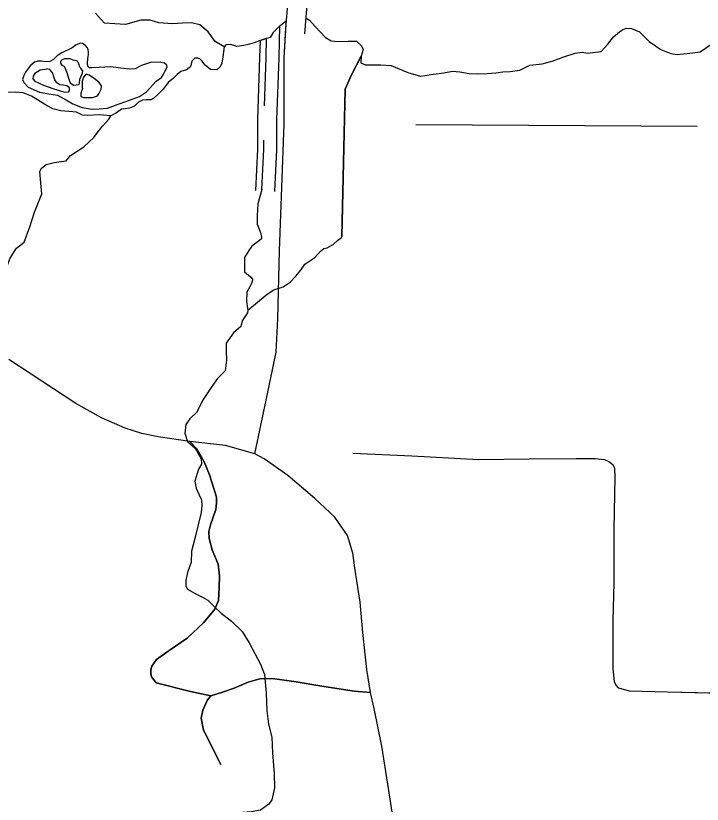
# Model space of a CAD drawing. Extents: x 813775 to 1157140, y 1757555 to 1979907.
# Drawn here: x 976131 to 981447, y 1859663 to 1865768 of the extents above; entities that cross this region are included whole.
import ezdxf

# ---------------------------------------------------------------- set-up
doc = ezdxf.new("R2010")
doc.units = 0
for name, color, linetype in [('Level 31', 7, 'Continuous'), ('Level 32', 7, 'Continuous'), ('Level 35', 7, 'Continuous'), ('Level 43', 7, 'Continuous'), ('Level 5', 7, 'Continuous')]:
    doc.layers.add(name, color=color, linetype=linetype)

msp = doc.modelspace()

# ---------------------------------------------------------------- linework, layer by layer
at = {"layer": 'Level 31'}
for points in [[(978370.3, 1865626.5), (978394, 1865920.6), (978427.4, 1866030.8), (978498.4, 1866135.7), (978689.3, 1866310.2), (978722.3, 1866339.1)], [(977982.7, 1862376.4), (978080.8, 1862840.7), (978147.7, 1863162.1), (978161.1, 1863421.1), (978174.4, 1863947.8), (978210.1, 1864930), (978210.1, 1865444.3), (978227.7, 1865742.8)], [(978671.5, 1864719.7), (978680.9, 1865199.5), (978732, 1865310.6), (978806.6, 1865454.6)], [(978680.9, 1865199.5), (978732, 1865310.6), (978806.6, 1865454.6)], [(978656.6, 1864059.8), (978667.6, 1864517.2), (978680.9, 1865199.5)], [(978656.6, 1864059.8), (978666.1, 1864455.7)], [(978742.5, 1861606.7), (978700.7, 1861743.8), (978602.6, 1861886.7), (978446.5, 1862029.5), (978236.9, 1862208.1), (978054, 1862337.6), (977982.7, 1862376.4), (977755.2, 1862440.3), (977478.7, 1862471.5), (977233.4, 1862507.2), (977108.5, 1862534), (976979.1, 1862574.2), (976796.3, 1862654.5), (976595.6, 1862766.1), (976078.2, 1863105.4)], [(978742.5, 1861606.7), (978700.7, 1861743.8), (978602.6, 1861886.7), (978446.5, 1862029.5), (978236.9, 1862208.1), (978054, 1862337.6), (977982.7, 1862376.4), (977755.2, 1862440.3), (977478.7, 1862471.5), (977233.4, 1862507.2), (977108.5, 1862534), (976979.1, 1862574.2), (976796.3, 1862654.5), (976595.6, 1862766.1), (976078.2, 1863105.4)], [(979083.2, 1859365.4), (979021.2, 1859770.1), (978965.4, 1860111.6), (978905.2, 1860403.9), (978878.5, 1860527.3), (978849.5, 1860706.1), (978818.3, 1860991.8), (978798.2, 1861228.4), (978760.3, 1861475), (978742.5, 1861606.7)], [(979083.2, 1859365.4), (979021.2, 1859770.1), (978965.4, 1860111.6), (978905.2, 1860403.9), (978878.5, 1860527.3), (978849.5, 1860706.1), (978818.3, 1860991.8), (978798.2, 1861228.4), (978760.3, 1861475), (978742.5, 1861606.7)]]:
    msp.add_lwpolyline(points, dxfattribs=at)
at = {"layer": 'Level 32'}
for points in [[(977982.7, 1862376.4), (978080.8, 1862840.7), (978147.7, 1863162.1), (978161.1, 1863421.1), (978174.4, 1863947.8), (978210.1, 1864930), (978210.1, 1865444.3), (978223.5, 1865671.9), (978245.8, 1865948.7), (978290.4, 1866096), (978384.1, 1866234.4), (978589.2, 1866421.9), (978678.9, 1866500.6), (979088.8, 1866877.3), (979227, 1867042.5), (979276.1, 1867136.2), (979311.8, 1867355), (979365.3, 1867819.2), (979401, 1868102.3), (979476.8, 1868593.3), (979566, 1869164.8), (979650.8, 1869687.1)], [(977478.7, 1862471.5), (977533.1, 1862415), (977589.4, 1862313.6), (977632.1, 1862214.4), (977665.9, 1862106.2), (977686.2, 1862040.8), (977686.2, 1861993.5), (977679.4, 1861943.9), (977638.9, 1861825.8), (977625.4, 1861773.9), (977627.6, 1861719.8), (977652.4, 1861631.9), (977697.5, 1861521.5), (977708.7, 1861431.3), (977706.5, 1861341.1), (977702, 1861239.7), (977672.7, 1861174.3), (977584.9, 1861066.1), (977458.7, 1860948.9), (977319.1, 1860854.2), (977220, 1860784.4), (977184, 1860732.5), (977177.2, 1860703.2), (977177.2, 1860676.2), (977181.7, 1860649.1), (977219.6, 1860603.9)], [(977219.6, 1860603.9), (977181.7, 1860649.1), (977177.2, 1860676.2), (977177.2, 1860703.2), (977184, 1860732.5), (977220, 1860784.4), (977319.1, 1860854.2), (977458.7, 1860948.9), (977584.9, 1861066.1), (977672.7, 1861174.3), (977702, 1861239.7), (977706.5, 1861341.1), (977708.7, 1861431.3), (977697.5, 1861521.5), (977652.4, 1861631.9), (977627.6, 1861719.8), (977625.4, 1861773.9), (977638.9, 1861825.8), (977679.4, 1861943.9), (977686.2, 1861993.5), (977686.2, 1862040.8), (977665.9, 1862106.2), (977632.1, 1862214.4), (977589.4, 1862313.6), (977533.1, 1862415), (977478.7, 1862471.5)], [(978742, 1862382.2), (979199.2, 1862359.9), (979716.5, 1862333.1), (980106.8, 1862337.6), (980470.3, 1862339.8), (980617.5, 1862339.8), (980688.9, 1862333.1), (980724.5, 1862315.3), (980753.5, 1862293), (980766.9, 1862263.9), (980769.1, 1862194.7), (980762.5, 1861795.2), (980762.5, 1861380), (980753.5, 1861082.2), (980753.5, 1860711.7), (980764.7, 1860613.5), (980778.1, 1860584.5), (980795.9, 1860564.4), (980882.9, 1860542.1), (981177.2, 1860533.1), (981601, 1860523.3)], [(978742, 1862382.2), (979199.2, 1862359.9), (979716.5, 1862333.1), (980106.8, 1862337.6), (980470.3, 1862339.8), (980617.5, 1862339.8), (980688.9, 1862333.1), (980724.5, 1862315.3), (980753.5, 1862293), (980766.9, 1862263.9), (980769.1, 1862194.7), (980762.5, 1861795.2), (980762.5, 1861380), (980753.5, 1861082.2), (980753.5, 1860711.7), (980764.7, 1860613.5), (980778.1, 1860584.5), (980795.9, 1860564.4), (980882.9, 1860542.1), (981177.2, 1860533.1), (981754.8, 1860519.7)], [(977642.1, 1860502.3), (977731.3, 1860530.2), (977821.6, 1860560.8), (977930.9, 1860608.4), (978020.1, 1860634.5), (978075.8, 1860636.7), (978138.2, 1860634.5), (978303.2, 1860609.9), (978501.7, 1860576.4), (978751.4, 1860538.5), (978878.5, 1860527.3)], [(978878.5, 1860527.3), (978751.4, 1860538.5), (978501.7, 1860576.4), (978303.2, 1860609.9), (978138.2, 1860634.5), (978075.8, 1860636.7), (978020.1, 1860634.5), (977930.9, 1860608.4), (977821.6, 1860560.8), (977731.3, 1860530.2), (977642.1, 1860502.3)], [(977219.6, 1860603.9), (977485, 1860536.9), (977642.1, 1860502.3)], [(977642.1, 1860502.3), (977485, 1860536.9), (977219.6, 1860603.9)], [(977566.8, 1860329.9), (977580.3, 1860390.8), (977615.4, 1860471.1), (977642.1, 1860502.3)], [(977642.1, 1860502.3), (977615.4, 1860471.1), (977580.3, 1860390.8), (977566.8, 1860329.9)], [(977720, 1859971.5), (977584.8, 1860235.2), (977566.8, 1860329.9)], [(977566.8, 1860329.9), (977584.8, 1860235.2), (977720, 1859971.5)]]:
    msp.add_lwpolyline(points, dxfattribs=at)
at = {"layer": 'Level 35'}
for points in [[(977744.4, 1865527.2), (977674.2, 1865568.9), (977621, 1865643.3), (977557.3, 1865696.4), (977490.9, 1865712.4), (977421.9, 1865709.7), (977344.8, 1865704.4), (977238.6, 1865712.4), (977172.2, 1865733.7), (977100.5, 1865733.7), (976981, 1865699.1), (976898.7, 1865704.4), (976819, 1865709.7), (976749.9, 1865786.8)], [(978380.2, 1865748.4), (978405.6, 1865733.7), (978450.7, 1865685.8), (978530.4, 1865598.1), (978572.9, 1865574.2), (978631.3, 1865568.9), (978705.7, 1865571.5), (978769.4, 1865571.5), (978809.2, 1865534.3), (978822.5, 1865507.7), (978806.6, 1865454.6), (978803.9, 1865404.1), (978838.5, 1865388.1), (978958, 1865388.1), (979037.6, 1865382.8), (979167.8, 1865329.6), (979266, 1865300.4), (979367, 1865316.3), (979446.6, 1865327), (979513, 1865337.6), (979568.8, 1865332.3), (979643.2, 1865321.7), (979709.6, 1865319), (979781.3, 1865321.7), (979847.7, 1865327), (979903.4, 1865332.3), (979959.2, 1865334.9)], [(978176.3, 1865689.2), (978124.4, 1865637.6), (978100.5, 1865600.3), (978055.1, 1865585.7), (978010, 1865571.1), (977978.1, 1865559.1), (977941.2, 1865548.5), (977898.4, 1865537.9), (977842.7, 1865529.9), (977796.2, 1865544.5), (977759, 1865541.9), (977744.4, 1865527.2), (977733.8, 1865450.2), (977726.1, 1865401), (977714.8, 1865371.8), (977689.4, 1865349), (977639.6, 1865351.6)], [(978176.3, 1865689.2), (978227, 1865731.2)], [(979959.2, 1865334.9), (980035.7, 1865345.6), (980112.7, 1865385.5), (980208.3, 1865396.1), (980285.3, 1865417.4), (980375.6, 1865449.3), (980463.3, 1865478.5), (980516.4, 1865486.5), (980558.9, 1865478.5), (980598.7, 1865483.8), (980665.1, 1865491.8), (980715.6, 1865547.6), (980760.7, 1865603.4), (980805.9, 1865643.3), (980832.4, 1865661.9), (980859, 1865672.5), (980898.8, 1865669.9), (980959.9, 1865643.3), (981036.9, 1865568.9), (981127.2, 1865507.7), (981204.2, 1865475.8), (981252, 1865467.9), (981350.3, 1865478.5), (981430, 1865489.1), (981512.3, 1865545)], [(976865.6, 1865371.7), (976776.6, 1865367.8), (976720.8, 1865365.1), (976702.3, 1865363.8), (976690.3, 1865378.4), (976687.7, 1865401), (976690.3, 1865432.9), (976694.3, 1865467.4), (976695.6, 1865487.4), (976691.6, 1865504.7), (976686.3, 1865519.3), (976667.7, 1865539.2), (976649.1, 1865552.5), (976631.9, 1865555.2), (976598.7, 1865543.2), (976566.8, 1865520.6)], [(978068.4, 1865590), (978010, 1865571.1), (977978.1, 1865559.1), (977941.2, 1865548.5), (977898.4, 1865537.9), (977842.7, 1865529.9), (977796.2, 1865544.5), (977759, 1865541.9), (977744.4, 1865527.2), (977733.8, 1865450.2), (977726.1, 1865401), (977714.8, 1865371.8), (977689.4, 1865349), (977639.6, 1865351.6)], [(976566.8, 1865520.6), (976488.5, 1865479.4), (976451.3, 1865456.8), (976423.4, 1865428.9), (976395.5, 1865412.9), (976363.6, 1865410.3), (976330.4, 1865416.9), (976302.6, 1865416.9), (976276, 1865407.6), (976241.5, 1865381), (976207, 1865331.9), (976193.7, 1865305.3), (976184.4, 1865274.7), (976193.7, 1865252.1), (976228.2, 1865213.6), (976314.5, 1865176.4), (976386.2, 1865163.1), (976455.3, 1865152.4), (976528.3, 1865112.6), (976573.5, 1865084.7), (976646.5, 1865056.7), (976723.5, 1865043.5), (976777.9, 1865047.4), (976841.7, 1865051.4), (976925.3, 1865083.3), (976983.8, 1865104.6), (977090, 1865141.8), (977143.1, 1865177.7), (977218.8, 1865261.4), (977260, 1865289.3), (977271.9, 1865310.6), (977286.5, 1865335.9), (977302.5, 1865370.4), (977301.1, 1865386.4), (977282.6, 1865401), (977254.7, 1865406.3), (977183, 1865407.6), (977105.9, 1865383.7), (977055.5, 1865355.8), (977009, 1865354.5), (976965.2, 1865358.5), (976865.6, 1865371.7)], [(976552.5, 1865435.4), (976509.7, 1865432.9), (976485.8, 1865423.6), (976476.5, 1865412.9), (976476.5, 1865401), (976488.5, 1865385), (976507.1, 1865377.1), (976527, 1865329.2), (976538.9, 1865285.3), (976553.5, 1865249.5), (976577.4, 1865230.9), (976619.9, 1865234.8), (976625.2, 1865246.8), (976627.9, 1865277.4), (976649.1, 1865322.6), (976650.5, 1865339.8), (976634.5, 1865361.1), (976626.6, 1865370.4), (976618.6, 1865394.3), (976608, 1865416.9), (976576.1, 1865423.6), (976552.5, 1865435.4)], [(977639.6, 1865351.6), (977597, 1865385), (977573.1, 1865419.6), (977557.2, 1865432.9), (977539.9, 1865438.2), (977517.3, 1865438.2), (977493.4, 1865415.6), (977484.1, 1865373.1), (977453.6, 1865347.8), (977409.8, 1865335.9), (977380.5, 1865313.3), (977352.7, 1865285.3), (977310.2, 1865250.8), (977273, 1865200.3), (977231.8, 1865159.1), (977200, 1865128.5), (977176.1, 1865117.9), (977140.2, 1865117.9), (977112.3, 1865113.9), (977080.4, 1865099.3), (977049.9, 1865068.7), (977012.7, 1865052.8), (976978.2, 1865047.4), (976949, 1865044.8), (976911.8, 1865016.9), (976866.6, 1864992.8)], [(976417, 1865047.4), (976354.6, 1865082), (976300.2, 1865117.9), (976252.4, 1865144.5), (976215.2, 1865160.4), (976187.3, 1865171), (976128.9, 1865176.4), (976061.2, 1865172.4), (975980.1, 1865165.7), (975899.1, 1865171), (975824.8, 1865183), (975741.1, 1865197.6), (975700, 1865234.8), (975690.7, 1865288), (975665.4, 1865329.2), (975644.2, 1865347.8), (975616.3, 1865362.4)], [(976375.6, 1865354.5), (976319.8, 1865345.2), (976280, 1865319.9), (976265.4, 1865300), (976262.7, 1865278.7), (976280, 1865260.1), (976346.4, 1865229.5), (976418.1, 1865204.3), (976509.7, 1865176.4), (976541.6, 1865179), (976548.2, 1865193.6), (976548.2, 1865209.6), (976527, 1865225.5), (976499.1, 1865229.5), (976472.5, 1865232.2), (976450, 1865249.5), (976434, 1865270.7), (976424.7, 1865302.6), (976419.4, 1865323.9), (976404.8, 1865339.8), (976395.5, 1865350.5), (976372.9, 1865355.8)], [(976647.8, 1865208.3), (976647.8, 1865204.3), (976634.5, 1865167.1), (976634.5, 1865143.1), (976654.5, 1865135.2), (976724.8, 1865133.8), (976763.3, 1865147.1), (976775.3, 1865164.4), (976792.6, 1865200.3), (976793.9, 1865224.2), (976777.9, 1865252.1), (976748.7, 1865273.4), (976699.6, 1865306.6), (976677, 1865314.6)], [(976647.8, 1865208.3), (976649.1, 1865264.1), (976654.5, 1865286.7), (976677, 1865314.6)], [(976866.6, 1864992.8), (976782.2, 1864999.6), (976686.6, 1864994.3), (976646.8, 1864998.3), (976601.6, 1865020.9), (976541.9, 1865026.2), (976480.8, 1865032.8), (976417, 1865047.4)], [(975803.2, 1863389), (975913.2, 1863485.7), (975979.6, 1863629.2), (976003.5, 1863748.8), (976053.9, 1863802), (976088.5, 1863889.7), (976136.3, 1863969.5), (976197.3, 1864014.7), (976239.8, 1864134.3), (976277, 1864245.9), (976332.8, 1864389.5), (976324.8, 1864474.5), (976316.9, 1864562.2), (976330.1, 1864588.8), (976367.3, 1864615.4), (976428.4, 1864631.4), (976521.4, 1864644.6), (976555.9, 1864684.5), (976659.5, 1864753.6), (976736.5, 1864825.4), (976763, 1864862.6), (976802.9, 1864913.1), (976850.7, 1864966.3), (976866.6, 1864992.8)], [(978037.1, 1864422.9), (978005.3, 1864311.3)], [(978005.3, 1864311.3), (978000.6, 1864219.5), (978000.6, 1864153), (978025.8, 1864088.4), (978033.2, 1864053.9), (978034.1, 1864040.8), (978034.1, 1864040.7), (978019.3, 1864026.9), (977960.1, 1863983.2), (977937.2, 1863950.1), (977903.6, 1863895.8), (977903.6, 1863784.8)], [(977927.3, 1863489.3), (978076.7, 1863611.6), (978129.8, 1863646.1), (978201.5, 1863668.7), (978257.3, 1863704.6), (978301.1, 1863752.5), (978338.3, 1863797.7), (978370.1, 1863844.2), (978445.8, 1863894.7), (978489.7, 1863945.2), (978516.2, 1863965.1), (978541.4, 1863971.8), (978589.2, 1863995.7), (978623.8, 1864027.6), (978653, 1864050.2), (978656.6, 1864059.8)], [(977903.6, 1863784.8), (977948, 1863746), (977963.7, 1863727.4), (977964.3, 1863726.6), (977963.7, 1863721.2), (977955.7, 1863695.6), (977942.6, 1863669.3), (977920.5, 1863627.4), (977918, 1863558.1), (977926.7, 1863500), (977927.4, 1863488), (977926.7, 1863468), (977883.2, 1863405.8)], [(977883.2, 1863405.8), (977873.9, 1863361.4), (977818.1, 1863313.5), (977759.7, 1863233.8), (977759.7, 1863170), (977762.4, 1863100.9), (977751.7, 1863018.5), (977693.3, 1862960), (977653.5, 1862904.2), (977581.8, 1862797.8), (977531.3, 1862696.8)], [(977531.3, 1862696.8), (977478.2, 1862647.9), (977449, 1862602.7), (977441, 1862536.3), (977462.2, 1862472.5), (977520.7, 1862419.3), (977565.8, 1862336.9), (977568.5, 1862297.1), (977547.2, 1862257.2), (977518, 1862164.1), (977528.6, 1862111), (977549.9, 1862063.1), (977568.5, 1862020.6), (977571.1, 1861975.4), (977565.8, 1861922.2)], [(977565.8, 1861922.2), (977518, 1861721), (977491.5, 1861622.7), (977488.8, 1861537.6), (977462.2, 1861457.9), (977449, 1861394.1), (977449, 1861351.5), (977462.2, 1861327.6), (977520.7, 1861295.7), (977576.4, 1861266.5), (977618.9, 1861242.5), (977672.1, 1861189.4), (977722.5, 1861141.5), (977802.2, 1861080.4), (977884.5, 1861000.7), (977937.6, 1860912.9), (978025.3, 1860748.1), (978057.1, 1860668.4)], [(978057.1, 1860668.4), (978070.4, 1860523.8), (978075.7, 1860385.6), (978089, 1860282.4), (978112.9, 1860181.4), (978118.2, 1860061.8), (978131.5, 1859897), (978134.2, 1859790.7)], [(978134.2, 1859790.7), (978112.9, 1859697.6), (978091.7, 1859663.1), (978025.3, 1859617.9), (977953.6, 1859604.6), (977858, 1859596.6), (977794.2, 1859575.3), (977749.1, 1859546.1), (977701.3, 1859490.3), (977626.9, 1859397.2)]]:
    msp.add_lwpolyline(points, dxfattribs=at)
at = {"layer": 'Level 43'}
for points in [[(978136.5, 1864407.8), (978152.4, 1864729.5), (978153.7, 1864960.8), (978169.6, 1865442.4), (978176.3, 1865689.2)], [(978023.2, 1865576.1), (978019.7, 1865446.9), (978003.7, 1864963.7), (978002.4, 1864733.6), (977986.7, 1864415.2)], [(978057.3, 1865070.6), (978069.7, 1865445.4), (978073.6, 1865591.7)], [(978806.6, 1865454.6), (978732, 1865310.6), (978680.9, 1865199.5)], [(978680.9, 1865199.5), (978667.6, 1864517.2), (978656.6, 1864059.8)], [(978037.1, 1864422.9), (978052.4, 1864732.2), (978052.8, 1864804)]]:
    msp.add_lwpolyline(points, dxfattribs=at)
at = {"layer": 'Level 5'}
msp.add_lwpolyline([(979228.6, 1864926.5), (981406.6, 1864912.8)], dxfattribs=at)

doc.saveas('drawing.dxf')
